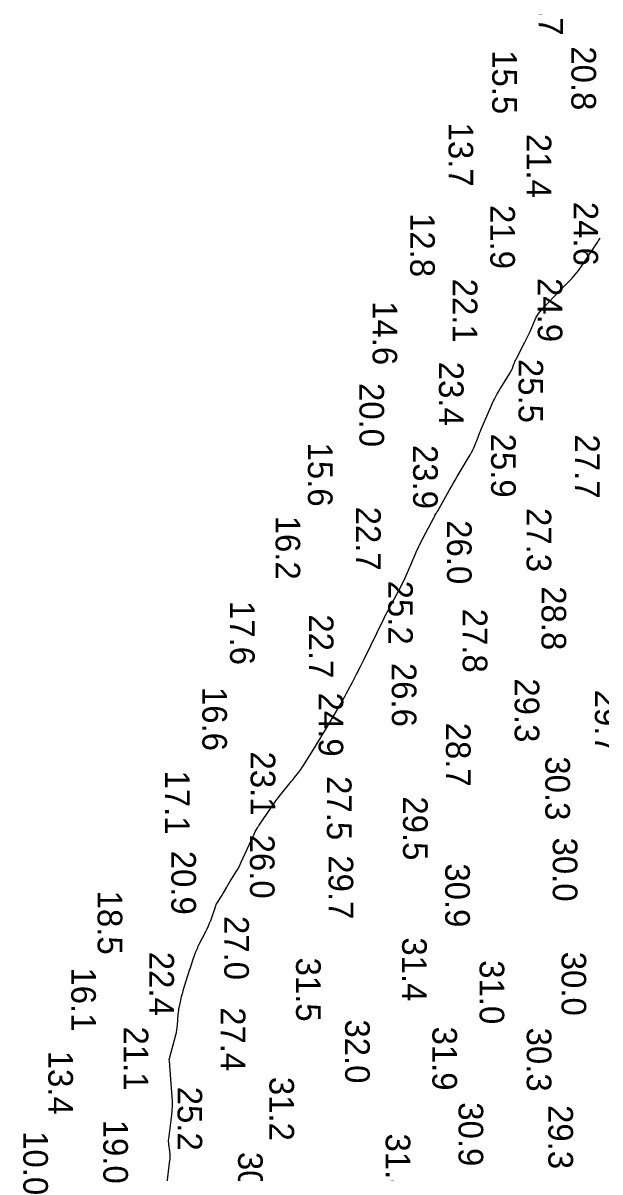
# Model space of a CAD drawing. Extents: x 1178573 to 1187098, y 693282 to 751751.
# Drawn here: x 1178983 to 1179276, y 718859 to 719442 of the extents above; entities that cross this region are included whole.
import ezdxf

# ---------------------------------------------------------------- set-up
doc = ezdxf.new("R2010")
doc.units = 0
doc.layers.add('V-HYDS-MAJR', color=7, linetype='Continuous')
doc.layers.add('V-HYDS-SOUN', color=7, linetype='Continuous')

msp = doc.modelspace()

# ---------------------------------------------------------------- linework, layer by layer
at = {"layer": 'V-HYDS-MAJR'}
msp.add_lwpolyline([(1179055.34, 718845.83), (1179057.66, 718864.61), (1179057.7, 718864.98), (1179057.73, 718865.36), (1179057.74, 718865.73), (1179057.74, 718866.11), (1179057.71, 718867.62), (1179057.7, 718867.99), (1179057.67, 718868.37), (1179057.64, 718868.75), (1179057.59, 718869.12), (1179057.1, 718872.59), (1179057.03, 718873.3), (1179057, 718874), (1179057.02, 718874.71), (1179057.08, 718875.41), (1179058.58, 718887.59), (1179058.81, 718889.86), (1179058.92, 718892.13), (1179058.92, 718894.4), (1179058.81, 718896.68), (1179057.66, 718912.48), (1179057.64, 718912.71), (1179057.62, 718912.94), (1179057.59, 718913.18), (1179057.56, 718913.41), (1179057.43, 718914.5), (1179057.41, 718914.64), (1179057.4, 718914.79), (1179057.39, 718914.93), (1179057.38, 718915.08), (1179057.34, 718915.65), (1179057.34, 718915.8), (1179057.35, 718915.94), (1179057.37, 718916.08), (1179057.4, 718916.22), (1179060.64, 718928.3), (1179060.93, 718929.5), (1179061.16, 718930.71), (1179061.34, 718931.92), (1179061.46, 718933.15), (1179061.87, 718938.46), (1179061.97, 718939.5), (1179062.11, 718940.53), (1179062.27, 718941.55), (1179062.48, 718942.57), (1179063.37, 718946.64), (1179063.6, 718947.66), (1179063.86, 718948.67), (1179064.14, 718949.67), (1179064.43, 718950.67), (1179067.69, 718961.16), (1179068.04, 718962.27), (1179068.41, 718963.38), (1179068.78, 718964.49), (1179069.17, 718965.59), (1179070.73, 718969.99), (1179071.14, 718971.09), (1179071.59, 718972.16), (1179072.07, 718973.23), (1179072.58, 718974.27), (1179075.95, 718980.79), (1179076.62, 718982.15), (1179077.25, 718983.53), (1179077.83, 718984.93), (1179078.37, 718986.36), (1179081.01, 718993.76), (1179081.24, 718994.35), (1179081.5, 718994.93), (1179081.8, 718995.48), (1179082.13, 718996.03), (1179083.51, 718998.16), (1179083.85, 718998.7), (1179084.19, 718999.24), (1179084.52, 718999.78), (1179084.84, 719000.33), (1179086.53, 719003.24), (1179086.92, 719003.9), (1179087.32, 719004.57), (1179087.72, 719005.23), (1179088.12, 719005.89), (1179091.45, 719011.31), (1179092.12, 719012.45), (1179092.76, 719013.6), (1179093.36, 719014.77), (1179093.93, 719015.95), (1179100.13, 719029.48), (1179100.22, 719029.67), (1179100.3, 719029.85), (1179100.38, 719030.03), (1179100.46, 719030.22), (1179100.79, 719030.96), (1179100.87, 719031.14), (1179100.96, 719031.32), (1179101.05, 719031.5), (1179101.15, 719031.68), (1179102.14, 719033.43), (1179102.34, 719033.78), (1179102.55, 719034.12), (1179102.76, 719034.46), (1179102.99, 719034.79), (1179111.11, 719046.58), (1179111.92, 719047.73), (1179112.76, 719048.85), (1179113.62, 719049.96), (1179114.51, 719051.04), (1179118.78, 719056.15), (1179119.34, 719056.83), (1179119.9, 719057.51), (1179120.45, 719058.19), (1179121, 719058.88), (1179123.18, 719061.64), (1179123.71, 719062.34), (1179124.23, 719063.06), (1179124.72, 719063.78), (1179125.2, 719064.52), (1179131.47, 719074.59), (1179132.66, 719076.52), (1179133.85, 719078.46), (1179135.01, 719080.4), (1179136.17, 719082.35), (1179144.65, 719096.76), (1179145.37, 719098), (1179146.07, 719099.24), (1179146.76, 719100.49), (1179147.44, 719101.75), (1179150.41, 719107.34), (1179150.93, 719108.34), (1179151.46, 719109.34), (1179151.97, 719110.35), (1179152.48, 719111.35), (1179154.52, 719115.39), (1179155.02, 719116.4), (1179155.53, 719117.41), (1179156.02, 719118.43), (1179156.52, 719119.44), (1179165.95, 719138.85), (1179165.99, 719138.92), (1179166.02, 719138.99), (1179166.06, 719139.06), (1179166.11, 719139.12), (1179166.29, 719139.38), (1179166.33, 719139.44), (1179166.37, 719139.51), (1179166.41, 719139.58), (1179166.44, 719139.65), (1179166.59, 719139.98), (1179166.62, 719140.06), (1179166.66, 719140.14), (1179166.7, 719140.22), (1179166.74, 719140.3), (1179174.19, 719154.25), (1179174.98, 719155.76), (1179175.73, 719157.29), (1179176.46, 719158.83), (1179177.16, 719160.39), (1179180.53, 719168.15), (1179180.88, 719168.95), (1179181.24, 719169.76), (1179181.59, 719170.57), (1179181.94, 719171.38), (1179183.35, 719174.62), (1179183.71, 719175.42), (1179184.09, 719176.22), (1179184.48, 719177.01), (1179184.88, 719177.8), (1179191.92, 719191.19), (1179192.02, 719191.39), (1179192.13, 719191.58), (1179192.23, 719191.77), (1179192.33, 719191.96), (1179192.85, 719192.92), (1179192.9, 719193.02), (1179192.96, 719193.12), (1179193.02, 719193.22), (1179193.09, 719193.31), (1179193.34, 719193.7), (1179193.4, 719193.8), (1179193.46, 719193.89), (1179193.52, 719193.99), (1179193.58, 719194.09), (1179199.57, 719204.63), (1179200.59, 719206.42), (1179201.61, 719208.21), (1179202.65, 719209.99), (1179203.69, 719211.76), (1179210.24, 719222.89), (1179210.4, 719223.17), (1179210.56, 719223.46), (1179210.72, 719223.75), (1179210.88, 719224.04), (1179211.49, 719225.2), (1179211.64, 719225.49), (1179211.79, 719225.79), (1179211.92, 719226.09), (1179212.05, 719226.4), (1179214.22, 719231.8), (1179214.63, 719232.8), (1179215.04, 719233.8), (1179215.45, 719234.8), (1179215.87, 719235.8), (1179220.84, 719247.57), (1179221.19, 719248.38), (1179221.56, 719249.17), (1179221.94, 719249.95), (1179222.35, 719250.73), (1179224.01, 719253.82), (1179224.43, 719254.59), (1179224.87, 719255.35), (1179225.32, 719256.1), (1179225.78, 719256.85), (1179230.27, 719263.95), (1179230.62, 719264.53), (1179230.93, 719265.13), (1179231.22, 719265.74), (1179231.48, 719266.36), (1179232.44, 719268.9), (1179232.69, 719269.53), (1179232.96, 719270.15), (1179233.24, 719270.77), (1179233.55, 719271.37), (1179238.03, 719280.01), (1179238.72, 719281.37), (1179239.39, 719282.73), (1179240.03, 719284.1), (1179240.65, 719285.49), (1179243.8, 719292.71), (1179244.07, 719293.26), (1179244.36, 719293.79), (1179244.7, 719294.29), (1179245.07, 719294.77), (1179246.62, 719296.65), (1179247.02, 719297.11), (1179247.42, 719297.57), (1179247.83, 719298.02), (1179248.26, 719298.46), (1179260.25, 719310.64), (1179262.05, 719312.55), (1179263.75, 719314.55), (1179265.36, 719316.62), (1179266.87, 719318.78), (1179275.01, 719330.95), (1179275.33, 719331.44), (1179275.64, 719331.94), (1179275.95, 719332.44), (1179276.24, 719332.95)], dxfattribs=at)

# ---------------------------------------------------------------- texts
at = {"layer": 'V-HYDS-SOUN'}
for s, p in [('15.7 ', (1179244.95, 719468.32)), ('20.8 ', (1179261.66, 719430.33)), ('15.5 ', (1179221.43, 719428.37)), ('13.7 ', (1179199.24, 719391.55)), ('21.4 ', (1179238.94, 719385.85)), ('21.9 ', (1179220.45, 719349.72)), ('24.6 ', (1179262.73, 719351.33)), ('12.8 ', (1179179.73, 719345.65)), ('22.1 ', (1179201.36, 719312.31)), ('24.9 ', (1179244.56, 719312.61)), ('14.6 ', (1179160.63, 719300.9)), ('23.4 ', (1179194.36, 719270.1)), ('25.5 ', (1179234.79, 719271.55)), ('20.0 ', (1179153.97, 719259.31)), ('25.9 ', (1179220.87, 719233.61)), ('27.7 ', (1179263.45, 719233.15)), ('15.6 ', (1179127.79, 719229.05)), ('23.9 ', (1179181.24, 719227.84)), ('16.2 ', (1179111.34, 719191.91)), ('22.7 ', (1179152.26, 719196.51)), ('27.3 ', (1179238.91, 719195.82)), ('26.0 ', (1179198.46, 719189.63)), ('25.2 ', (1179168.56, 719158.94)), ('28.8 ', (1179246.47, 719156.09)), ('17.6 ', (1179088.22, 719148.61)), ('27.8 ', (1179206.44, 719144.67)), ('22.7 ', (1179128.25, 719141.81)), ('26.6 ', (1179170.41, 719117.17)), ('29.3 ', (1179232.84, 719109.3)), ('16.6 ', (1179074.15, 719104.94)), ('29.7 ', (1179273.59, 719103.56)), ('24.9 ', (1179133.21, 719102.05)), ('28.7 ', (1179197.93, 719086.79)), ('23.1 ', (1179098.7, 719072.15)), ('30.3 ', (1179248.42, 719069.7)), ('17.1 ', (1179055.2, 719062.48)), ('27.5 ', (1179137.44, 719059.64)), ('29.5 ', (1179176.12, 719049.37)), ('26.0 ', (1179098.33, 719029.91)), ('30.0 ', (1179252.2, 719028.44)), ('20.9 ', (1179058.38, 719021.73)), ('29.7 ', (1179138.29, 719019.44)), ('30.9 ', (1179197.55, 719015.34)), ('18.5 ', (1179020.94, 719001.47)), ('27.0 ', (1179085.27, 718988.61)), ('31.4 ', (1179175.65, 718977.75)), ('22.4 ', (1179047.21, 718970.4)), ('30.0 ', (1179256.66, 718970.43)), ('31.5 ', (1179121.76, 718967.48)), ('31.0 ', (1179215.02, 718966.14)), ('16.1 ', (1179007.52, 718962.48)), ('27.4 ', (1179083.5, 718942.28)), ('32.0 ', (1179146.69, 718936.08)), ('21.1 ', (1179034.17, 718932.46)), ('31.9 ', (1179191.02, 718932.46)), ('30.3 ', (1179238.98, 718931.91)), ('13.4 ', (1178995.87, 718920.17)), ('31.2 ', (1179108.22, 718906.9)), ('25.2 ', (1179061.54, 718901.88)), ('30.9 ', (1179204.34, 718893.98)), ('29.3 ', (1179249.97, 718892.57)), ('19.0 ', (1179023.82, 718885.13)), ('10.0 ', (1178983.17, 718879.32)), ('31.8 ', (1179167.3, 718878.13)), ('30.1 ', (1179092.3, 718868.77))]:
    msp.add_text(s, height=12.5, rotation=270, dxfattribs=at).set_placement(p)

doc.saveas('drawing.dxf')
